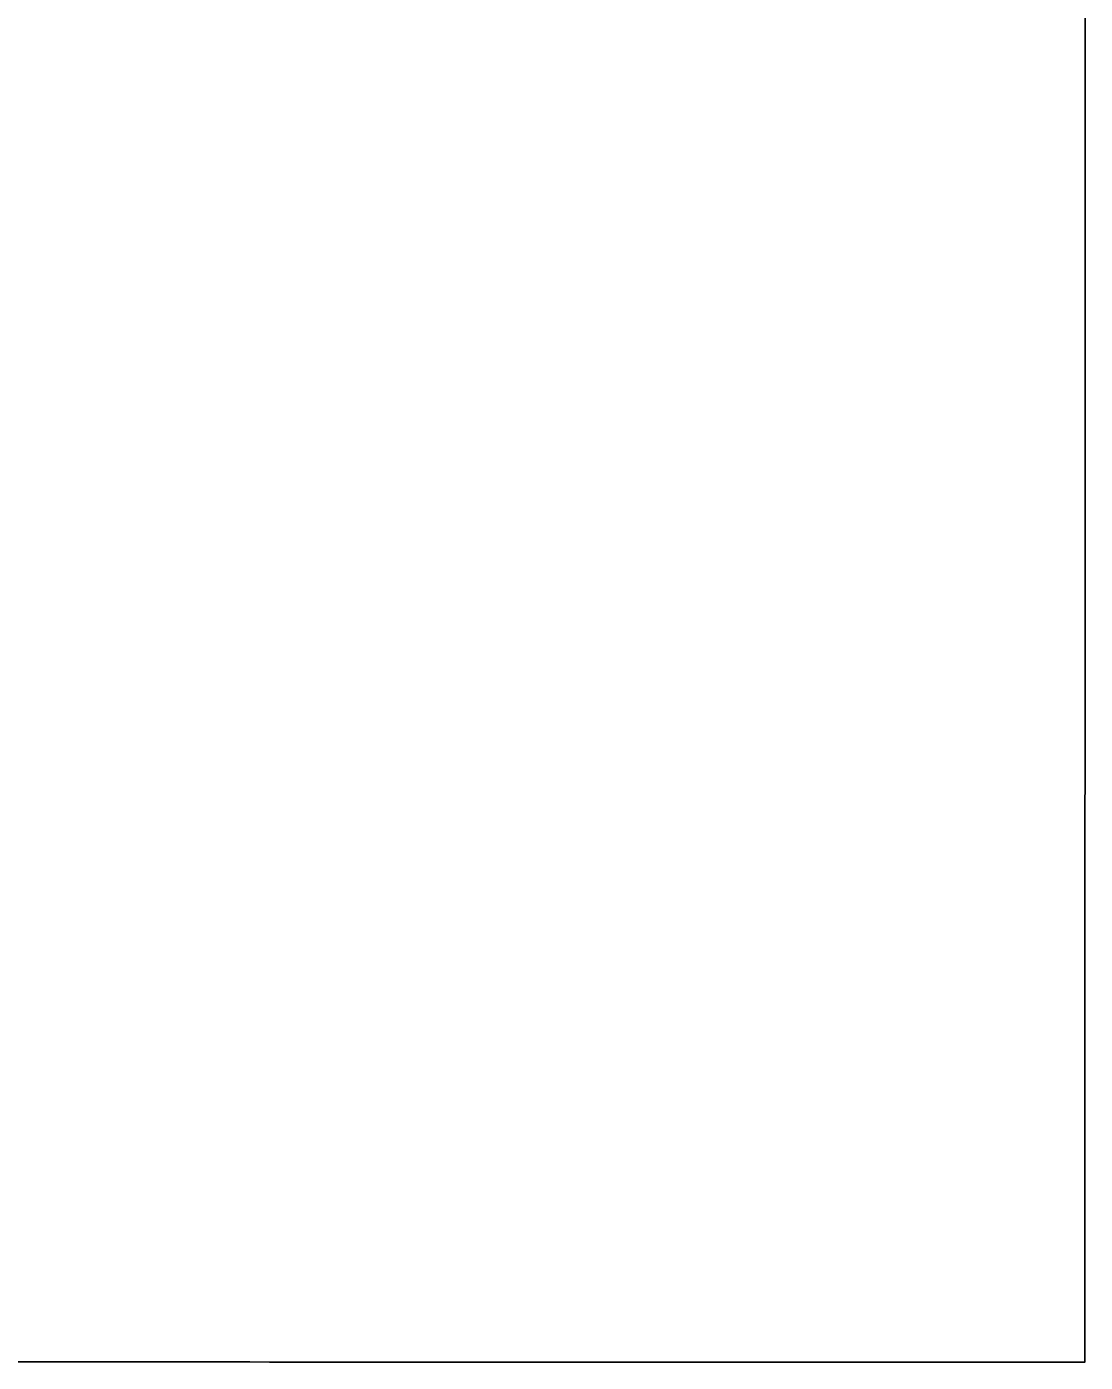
# Model space of a CAD drawing. Extents: x -7.3 to 34, y 0 to 22.
# Drawn here: x 2.47037 to 2.49124, y 0.71704 to 0.74337 of the extents above; entities that cross this region are included whole.
import ezdxf

# ---------------------------------------------------------------- set-up
doc = ezdxf.new("R2010")
doc.units = 0
doc.layers.add('SH_Text', color=7, linetype='Continuous')

msp = doc.modelspace()

# ---------------------------------------------------------------- linework, layer by layer
at = {"layer": 'SH_Text'}
for p, q in [((2.491235, 0.74358), (2.491235, 0.743141)), ((2.491235, 0.743141), (2.491235, 0.742705)), ((2.491235, 0.742705), (2.491235, 0.742271)), ((2.491235, 0.742271), (2.491235, 0.741839)), ((2.491235, 0.741839), (2.491234, 0.741409)), ((2.491234, 0.741409), (2.491234, 0.740982)), ((2.491234, 0.740982), (2.491234, 0.740558)), ((2.491234, 0.740558), (2.491234, 0.740135)), ((2.491234, 0.740135), (2.491234, 0.739715)), ((2.491234, 0.739715), (2.491234, 0.739298)), ((2.491234, 0.739298), (2.491233, 0.738883)), ((2.491233, 0.738883), (2.491233, 0.738471)), ((2.491233, 0.738471), (2.491233, 0.738062)), ((2.491233, 0.738062), (2.491233, 0.737655)), ((2.491233, 0.737655), (2.491233, 0.737251)), ((2.491233, 0.737251), (2.491233, 0.736849)), ((2.491233, 0.736849), (2.491233, 0.736451)), ((2.491233, 0.736451), (2.491232, 0.736055)), ((2.491232, 0.736055), (2.491232, 0.735662)), ((2.491232, 0.735662), (2.491232, 0.735272)), ((2.491232, 0.735272), (2.491232, 0.734885)), ((2.491232, 0.734885), (2.491232, 0.734501)), ((2.491232, 0.734501), (2.491232, 0.73412)), ((2.491232, 0.73412), (2.491232, 0.733931)), ((2.491232, 0.733931), (2.491232, 0.733743)), ((2.491232, 0.733743), (2.491231, 0.733555)), ((2.491231, 0.733555), (2.491231, 0.733368)), ((2.491231, 0.733368), (2.491231, 0.733182)), ((2.491231, 0.733182), (2.491231, 0.732996)), ((2.491231, 0.732996), (2.491231, 0.732812)), ((2.491231, 0.732812), (2.491231, 0.732628)), ((2.491231, 0.732628), (2.491231, 0.732445)), ((2.491231, 0.732445), (2.491231, 0.732263)), ((2.491231, 0.732263), (2.491231, 0.732081)), ((2.491231, 0.732081), (2.491231, 0.731901)), ((2.491231, 0.731901), (2.491231, 0.731721)), ((2.491231, 0.731721), (2.491231, 0.731542)), ((2.491231, 0.731542), (2.491231, 0.731364)), ((2.491231, 0.731364), (2.491231, 0.731187)), ((2.491231, 0.731011), (2.49123, 0.730835)), ((2.491231, 0.731187), (2.491231, 0.731011)), ((2.49123, 0.730835), (2.49123, 0.730661)), ((2.49123, 0.730661), (2.49123, 0.730487)), ((2.49123, 0.730487), (2.49123, 0.730314)), ((2.49123, 0.730314), (2.49123, 0.730142)), ((2.49123, 0.730142), (2.49123, 0.729971)), ((2.49123, 0.729971), (2.49123, 0.729801)), ((2.49123, 0.729801), (2.49123, 0.729631)), ((2.49123, 0.729631), (2.49123, 0.729463)), ((2.49123, 0.729463), (2.49123, 0.729295)), ((2.49123, 0.729295), (2.49123, 0.729129)), ((2.49123, 0.729129), (2.49123, 0.728963)), ((2.49123, 0.728963), (2.49123, 0.728798)), ((2.49123, 0.728798), (2.49123, 0.728634)), ((2.49123, 0.728634), (2.49123, 0.728471)), ((2.49123, 0.728471), (2.49123, 0.728309)), ((2.49123, 0.728309), (2.491229, 0.728148)), ((2.491229, 0.728148), (2.491229, 0.727988)), ((2.491229, 0.727988), (2.491229, 0.727829)), ((2.491229, 0.727829), (2.491229, 0.72767)), ((2.491229, 0.72767), (2.491229, 0.727513)), ((2.491229, 0.727513), (2.491229, 0.727357)), ((2.491229, 0.727357), (2.491229, 0.727201)), ((2.491229, 0.727201), (2.491229, 0.727047)), ((2.491229, 0.727047), (2.491229, 0.726893)), ((2.491229, 0.726893), (2.491229, 0.726741)), ((2.491229, 0.726741), (2.491229, 0.726589)), ((2.491229, 0.726589), (2.491229, 0.726439)), ((2.491229, 0.726439), (2.491229, 0.726289)), ((2.491229, 0.726289), (2.491229, 0.726141)), ((2.491229, 0.726141), (2.491229, 0.725993)), ((2.491229, 0.725993), (2.491229, 0.725847)), ((2.491229, 0.725847), (2.491229, 0.725702)), ((2.491229, 0.725702), (2.491229, 0.725557)), ((2.491229, 0.725557), (2.491228, 0.725414)), ((2.491228, 0.725414), (2.491228, 0.725271)), ((2.491228, 0.725271), (2.491228, 0.72513)), ((2.491228, 0.72513), (2.491228, 0.72499)), ((2.491228, 0.72499), (2.491228, 0.72485)), ((2.491228, 0.72485), (2.491228, 0.724712)), ((2.491228, 0.724712), (2.491228, 0.724575)), ((2.491228, 0.724575), (2.491228, 0.724439)), ((2.491228, 0.724439), (2.491228, 0.724304)), ((2.491228, 0.724304), (2.491228, 0.72417)), ((2.491228, 0.72417), (2.491228, 0.724037)), ((2.491228, 0.724037), (2.491228, 0.723905)), ((2.491228, 0.723905), (2.491228, 0.723774)), ((2.491228, 0.723774), (2.491228, 0.723645)), ((2.491228, 0.723645), (2.491228, 0.723516)), ((2.491228, 0.723516), (2.491228, 0.723389)), ((2.491228, 0.723389), (2.491228, 0.723262)), ((2.491228, 0.723262), (2.491228, 0.723137)), ((2.491228, 0.723137), (2.491228, 0.723013)), ((2.491228, 0.72289), (2.491227, 0.722768)), ((2.491228, 0.723013), (2.491228, 0.72289)), ((2.491227, 0.722768), (2.491227, 0.722647)), ((2.491227, 0.722647), (2.491227, 0.722528)), ((2.491227, 0.722528), (2.491227, 0.722409)), ((2.491227, 0.722409), (2.491227, 0.722292)), ((2.491227, 0.722292), (2.491227, 0.722176)), ((2.491227, 0.722176), (2.491227, 0.722061)), ((2.491227, 0.722061), (2.491227, 0.721947)), ((2.491227, 0.721947), (2.491227, 0.721834)), ((2.491227, 0.721834), (2.491227, 0.721723)), ((2.491227, 0.721723), (2.491227, 0.721612)), ((2.491227, 0.721612), (2.491227, 0.721503)), ((2.491227, 0.721503), (2.491227, 0.721395)), ((2.491227, 0.721395), (2.491227, 0.721289)), ((2.491227, 0.721289), (2.491227, 0.721183)), ((2.491227, 0.721183), (2.491227, 0.721079)), ((2.491227, 0.721079), (2.491227, 0.720975)), ((2.491227, 0.720975), (2.491227, 0.720873)), ((2.491227, 0.720873), (2.491227, 0.720773)), ((2.491227, 0.720773), (2.491227, 0.720673)), ((2.491227, 0.720673), (2.491227, 0.720575)), ((2.491227, 0.720575), (2.491227, 0.720478)), ((2.491227, 0.720478), (2.491227, 0.720382)), ((2.491227, 0.720382), (2.491227, 0.720287)), ((2.491227, 0.720287), (2.491227, 0.720194)), ((2.491227, 0.720194), (2.491227, 0.720102)), ((2.491227, 0.720102), (2.491226, 0.720011)), ((2.491226, 0.720011), (2.491226, 0.719921)), ((2.491226, 0.719921), (2.491226, 0.719833)), ((2.491226, 0.719833), (2.491226, 0.719746)), ((2.491226, 0.719746), (2.491226, 0.71966)), ((2.491226, 0.71966), (2.491226, 0.719576)), ((2.491226, 0.719576), (2.491226, 0.719492)), ((2.491226, 0.719492), (2.491226, 0.719411)), ((2.491226, 0.719411), (2.491226, 0.71933)), ((2.491226, 0.71933), (2.491226, 0.719251)), ((2.491226, 0.719251), (2.491226, 0.719173)), ((2.491226, 0.719173), (2.491226, 0.719096)), ((2.491226, 0.719096), (2.491226, 0.719021)), ((2.491226, 0.719021), (2.491226, 0.718946)), ((2.491226, 0.718946), (2.491226, 0.718874)), ((2.491226, 0.718874), (2.491226, 0.718802)), ((2.491226, 0.718802), (2.491226, 0.718732)), ((2.491226, 0.718732), (2.491226, 0.718663)), ((2.491226, 0.718663), (2.491226, 0.718596)), ((2.491226, 0.718596), (2.491226, 0.71853)), ((2.491226, 0.71853), (2.491226, 0.718465)), ((2.491226, 0.718465), (2.491226, 0.718402)), ((2.491226, 0.718402), (2.491226, 0.71834)), ((2.491226, 0.71834), (2.491226, 0.718279)), ((2.491226, 0.718279), (2.491226, 0.71822)), ((2.491226, 0.71822), (2.491226, 0.718162)), ((2.491226, 0.718162), (2.491226, 0.718106)), ((2.491226, 0.718106), (2.491226, 0.718051)), ((2.491226, 0.718051), (2.491226, 0.717997)), ((2.491226, 0.717997), (2.491226, 0.717945)), ((2.491226, 0.717945), (2.491226, 0.717894)), ((2.491226, 0.717894), (2.491226, 0.717845)), ((2.491226, 0.717845), (2.491226, 0.717797)), ((2.491226, 0.717797), (2.491226, 0.71775)), ((2.491226, 0.71775), (2.491226, 0.717705)), ((2.491226, 0.717705), (2.491226, 0.717661)), ((2.491226, 0.717661), (2.491226, 0.717619)), ((2.491226, 0.717619), (2.491226, 0.717578)), ((2.491226, 0.717578), (2.491226, 0.717539)), ((2.491226, 0.717539), (2.491226, 0.717501)), ((2.491226, 0.717395), (2.491225, 0.717363)), ((2.491225, 0.717363), (2.491225, 0.717333)), ((2.491225, 0.717333), (2.491225, 0.717304)), ((2.491225, 0.717304), (2.491225, 0.717276)), ((2.491225, 0.717276), (2.491225, 0.71725)), ((2.491226, 0.717501), (2.491226, 0.717464)), ((2.491226, 0.717464), (2.491226, 0.717429)), ((2.491226, 0.717429), (2.491226, 0.717395)), ((2.471218, 0.717045), (2.469629, 0.717046)), ((2.472011, 0.717045), (2.471218, 0.717045)), ((2.472802, 0.717044), (2.472011, 0.717045)), ((2.473197, 0.717044), (2.472802, 0.717044)), ((2.47359, 0.717044), (2.473197, 0.717044)), ((2.473983, 0.717044), (2.47359, 0.717044)), ((2.474374, 0.717044), (2.473983, 0.717044)), ((2.474764, 0.717044), (2.474374, 0.717044)), ((2.475153, 0.717043), (2.474764, 0.717044)), ((2.47554, 0.717043), (2.475153, 0.717043)), ((2.475925, 0.717043), (2.47554, 0.717043)), ((2.476308, 0.717043), (2.475925, 0.717043)), ((2.47669, 0.717043), (2.476308, 0.717043)), ((2.47707, 0.717043), (2.47669, 0.717043)), ((2.477447, 0.717043), (2.47707, 0.717043)), ((2.477822, 0.717042), (2.477447, 0.717043)), ((2.478194, 0.717042), (2.477822, 0.717042)), ((2.478564, 0.717042), (2.478194, 0.717042)), ((2.478932, 0.717042), (2.478564, 0.717042)), ((2.479296, 0.717042), (2.478932, 0.717042)), ((2.479658, 0.717042), (2.479296, 0.717042)), ((2.479837, 0.717042), (2.479658, 0.717042)), ((2.480016, 0.717042), (2.479837, 0.717042)), ((2.480194, 0.717042), (2.480016, 0.717042)), ((2.480371, 0.717042), (2.480194, 0.717042)), ((2.480547, 0.717041), (2.480371, 0.717042)), ((2.480723, 0.717041), (2.480547, 0.717041)), ((2.480898, 0.717041), (2.480723, 0.717041)), ((2.481071, 0.717041), (2.480898, 0.717041)), ((2.481244, 0.717041), (2.481071, 0.717041)), ((2.481416, 0.717041), (2.481244, 0.717041)), ((2.481587, 0.717041), (2.481416, 0.717041)), ((2.481757, 0.717041), (2.481587, 0.717041)), ((2.481926, 0.717041), (2.481757, 0.717041)), ((2.482094, 0.717041), (2.481926, 0.717041)), ((2.482261, 0.717041), (2.482094, 0.717041)), ((2.482427, 0.717041), (2.482261, 0.717041)), ((2.482592, 0.717041), (2.482427, 0.717041)), ((2.482756, 0.717041), (2.482592, 0.717041)), ((2.482919, 0.717041), (2.482756, 0.717041)), ((2.483081, 0.717041), (2.482919, 0.717041)), ((2.483242, 0.71704), (2.483081, 0.717041)), ((2.483401, 0.71704), (2.483242, 0.71704)), ((2.48356, 0.71704), (2.483401, 0.71704)), ((2.483717, 0.71704), (2.48356, 0.71704)), ((2.483874, 0.71704), (2.483717, 0.71704)), ((2.484029, 0.71704), (2.483874, 0.71704)), ((2.484182, 0.71704), (2.484029, 0.71704)), ((2.484335, 0.71704), (2.484182, 0.71704)), ((2.484487, 0.71704), (2.484335, 0.71704)), ((2.484637, 0.71704), (2.484487, 0.71704)), ((2.484786, 0.71704), (2.484637, 0.71704)), ((2.484933, 0.71704), (2.484786, 0.71704)), ((2.48508, 0.71704), (2.484933, 0.71704)), ((2.485225, 0.71704), (2.48508, 0.71704)), ((2.485369, 0.71704), (2.485225, 0.71704)), ((2.485511, 0.71704), (2.485369, 0.71704)), ((2.485652, 0.71704), (2.485511, 0.71704)), ((2.485792, 0.71704), (2.485652, 0.71704)), ((2.48593, 0.71704), (2.485792, 0.71704)), ((2.486067, 0.717039), (2.48593, 0.71704)), ((2.486203, 0.717039), (2.486067, 0.717039)), ((2.486337, 0.717039), (2.486203, 0.717039)), ((2.486469, 0.717039), (2.486337, 0.717039)), ((2.4866, 0.717039), (2.486469, 0.717039)), ((2.48673, 0.717039), (2.4866, 0.717039)), ((2.486858, 0.717039), (2.48673, 0.717039)), ((2.486985, 0.717039), (2.486858, 0.717039)), ((2.48711, 0.717039), (2.486985, 0.717039)), ((2.487234, 0.717039), (2.48711, 0.717039)), ((2.487356, 0.717039), (2.487234, 0.717039)), ((2.487477, 0.717039), (2.487356, 0.717039)), ((2.487595, 0.717039), (2.487477, 0.717039)), ((2.487713, 0.717039), (2.487595, 0.717039)), ((2.487828, 0.717039), (2.487713, 0.717039)), ((2.487942, 0.717039), (2.487828, 0.717039)), ((2.488055, 0.717039), (2.487942, 0.717039)), ((2.488166, 0.717039), (2.488055, 0.717039)), ((2.488275, 0.717039), (2.488166, 0.717039)), ((2.488382, 0.717039), (2.488275, 0.717039)), ((2.488488, 0.717039), (2.488382, 0.717039)), ((2.488591, 0.717039), (2.488488, 0.717039)), ((2.488694, 0.717038), (2.488591, 0.717039)), ((2.488794, 0.717038), (2.488694, 0.717038)), ((2.488893, 0.717038), (2.488794, 0.717038)), ((2.488989, 0.717038), (2.488893, 0.717038)), ((2.489084, 0.717038), (2.488989, 0.717038)), ((2.489177, 0.717038), (2.489084, 0.717038)), ((2.489269, 0.717038), (2.489177, 0.717038)), ((2.489358, 0.717038), (2.489269, 0.717038)), ((2.489446, 0.717038), (2.489358, 0.717038)), ((2.489531, 0.717038), (2.489446, 0.717038)), ((2.489615, 0.717038), (2.489531, 0.717038)), ((2.489697, 0.717038), (2.489615, 0.717038)), ((2.489777, 0.717038), (2.489697, 0.717038)), ((2.489855, 0.717038), (2.489777, 0.717038)), ((2.489931, 0.717038), (2.489855, 0.717038)), ((2.490005, 0.717038), (2.489931, 0.717038)), ((2.490077, 0.717038), (2.490005, 0.717038)), ((2.490147, 0.717038), (2.490077, 0.717038)), ((2.490215, 0.717038), (2.490147, 0.717038)), ((2.49028, 0.717038), (2.490215, 0.717038)), ((2.490344, 0.717038), (2.49028, 0.717038)), ((2.490406, 0.717038), (2.490344, 0.717038)), ((2.490466, 0.717038), (2.490406, 0.717038)), ((2.490523, 0.717038), (2.490466, 0.717038)), ((2.490578, 0.717038), (2.490523, 0.717038)), ((2.490632, 0.717038), (2.490578, 0.717038)), ((2.490683, 0.717038), (2.490632, 0.717038)), ((2.490731, 0.717038), (2.490683, 0.717038)), ((2.490778, 0.717038), (2.490731, 0.717038)), ((2.490822, 0.717038), (2.490778, 0.717038)), ((2.490865, 0.717038), (2.490822, 0.717038)), ((2.490905, 0.717038), (2.490865, 0.717038)), ((2.490942, 0.717038), (2.490905, 0.717038)), ((2.490978, 0.717038), (2.490942, 0.717038)), ((2.491011, 0.717038), (2.490978, 0.717038)), ((2.491042, 0.717038), (2.491011, 0.717038)), ((2.49107, 0.717038), (2.491042, 0.717038)), ((2.491096, 0.717038), (2.49107, 0.717038)), ((2.49112, 0.717038), (2.491096, 0.717038)), ((2.491141, 0.717038), (2.49112, 0.717038)), ((2.49116, 0.717038), (2.491141, 0.717038)), ((2.491177, 0.717038), (2.49116, 0.717038)), ((2.491191, 0.717038), (2.491177, 0.717038)), ((2.491203, 0.717038), (2.491191, 0.717038)), ((2.491212, 0.717038), (2.491203, 0.717038)), ((2.491219, 0.717038), (2.491212, 0.717038)), ((2.491223, 0.717038), (2.491219, 0.717038)), ((2.491225, 0.717038), (2.491223, 0.717038)), ((2.491225, 0.71725), (2.491225, 0.717225)), ((2.491225, 0.717225), (2.491225, 0.717202)), ((2.491225, 0.717202), (2.491225, 0.71718)), ((2.491225, 0.71718), (2.491225, 0.71716)), ((2.491225, 0.71716), (2.491225, 0.717141)), ((2.491225, 0.717141), (2.491225, 0.717124)), ((2.491225, 0.717124), (2.491225, 0.717109)), ((2.491225, 0.717109), (2.491225, 0.717095)), ((2.491225, 0.717095), (2.491225, 0.717082)), ((2.491225, 0.717082), (2.491225, 0.717071)), ((2.491225, 0.717071), (2.491225, 0.717062)), ((2.491225, 0.717062), (2.491225, 0.717054)), ((2.491225, 0.717054), (2.491225, 0.717047)), ((2.491225, 0.717047), (2.491225, 0.717043)), ((2.491225, 0.717043), (2.491225, 0.717039)), ((2.491225, 0.717039), (2.491225, 0.717038)), ((2.491225, 0.717038), (2.491225, 0.717038))]:
    msp.add_line(p, q, dxfattribs=at)
msp.add_lwpolyline([(2.491235, 0.74358), (2.491235, 0.743141), (2.491235, 0.742705), (2.491235, 0.742271), (2.491235, 0.741839), (2.491234, 0.741409), (2.491234, 0.740982), (2.491234, 0.740558), (2.491234, 0.740135), (2.491234, 0.739715), (2.491234, 0.739298), (2.491233, 0.738883), (2.491233, 0.738471), (2.491233, 0.738062), (2.491233, 0.737655), (2.491233, 0.737251), (2.491233, 0.736849), (2.491233, 0.736451), (2.491232, 0.736055), (2.491232, 0.735662), (2.491232, 0.735272), (2.491232, 0.734885), (2.491232, 0.734501), (2.491232, 0.73412), (2.491232, 0.733931), (2.491232, 0.733743), (2.491231, 0.733555), (2.491231, 0.733368), (2.491231, 0.733182), (2.491231, 0.732996), (2.491231, 0.732812), (2.491231, 0.732628), (2.491231, 0.732445), (2.491231, 0.732263), (2.491231, 0.732081), (2.491231, 0.731901), (2.491231, 0.731721), (2.491231, 0.731542), (2.491231, 0.731364), (2.491231, 0.731187), (2.491231, 0.731011), (2.49123, 0.730835), (2.49123, 0.730661), (2.49123, 0.730487), (2.49123, 0.730314), (2.49123, 0.730142), (2.49123, 0.729971), (2.49123, 0.729801), (2.49123, 0.729631), (2.49123, 0.729463), (2.49123, 0.729295), (2.49123, 0.729129), (2.49123, 0.728963), (2.49123, 0.728798), (2.49123, 0.728634), (2.49123, 0.728471), (2.49123, 0.728309), (2.491229, 0.728148), (2.491229, 0.727988), (2.491229, 0.727829), (2.491229, 0.72767), (2.491229, 0.727513), (2.491229, 0.727357), (2.491229, 0.727201), (2.491229, 0.727047), (2.491229, 0.726893), (2.491229, 0.726741), (2.491229, 0.726589), (2.491229, 0.726439), (2.491229, 0.726289), (2.491229, 0.726141), (2.491229, 0.725993), (2.491229, 0.725847), (2.491229, 0.725702), (2.491229, 0.725557), (2.491228, 0.725414), (2.491228, 0.725271), (2.491228, 0.72513), (2.491228, 0.72499), (2.491228, 0.72485), (2.491228, 0.724712), (2.491228, 0.724575), (2.491228, 0.724439), (2.491228, 0.724304), (2.491228, 0.72417), (2.491228, 0.724037), (2.491228, 0.723905), (2.491228, 0.723774), (2.491228, 0.723645), (2.491228, 0.723516), (2.491228, 0.723389), (2.491228, 0.723262), (2.491228, 0.723137), (2.491228, 0.723013), (2.491228, 0.72289), (2.491227, 0.722768), (2.491227, 0.722647), (2.491227, 0.722528), (2.491227, 0.722409), (2.491227, 0.722292), (2.491227, 0.722176), (2.491227, 0.722061), (2.491227, 0.721947), (2.491227, 0.721834), (2.491227, 0.721723), (2.491227, 0.721612), (2.491227, 0.721503), (2.491227, 0.721395), (2.491227, 0.721289), (2.491227, 0.721183), (2.491227, 0.721079), (2.491227, 0.720975), (2.491227, 0.720873), (2.491227, 0.720773), (2.491227, 0.720673), (2.491227, 0.720575), (2.491227, 0.720478), (2.491227, 0.720382), (2.491227, 0.720287), (2.491227, 0.720194), (2.491227, 0.720102), (2.491226, 0.720011), (2.491226, 0.719921), (2.491226, 0.719833), (2.491226, 0.719746), (2.491226, 0.71966), (2.491226, 0.719576), (2.491226, 0.719492), (2.491226, 0.719411), (2.491226, 0.71933), (2.491226, 0.719251), (2.491226, 0.719173), (2.491226, 0.719096), (2.491226, 0.719021), (2.491226, 0.718946), (2.491226, 0.718874), (2.491226, 0.718802), (2.491226, 0.718732), (2.491226, 0.718663), (2.491226, 0.718596), (2.491226, 0.71853), (2.491226, 0.718465), (2.491226, 0.718402), (2.491226, 0.71834), (2.491226, 0.718279), (2.491226, 0.71822), (2.491226, 0.718162), (2.491226, 0.718106), (2.491226, 0.718051), (2.491226, 0.717997), (2.491226, 0.717945), (2.491226, 0.717894), (2.491226, 0.717845), (2.491226, 0.717797), (2.491226, 0.71775), (2.491226, 0.717705), (2.491226, 0.717661), (2.491226, 0.717619), (2.491226, 0.717578), (2.491226, 0.717539), (2.491226, 0.717501), (2.491226, 0.717464), (2.491226, 0.717429), (2.491226, 0.717395), (2.491225, 0.717363), (2.491225, 0.717333), (2.491225, 0.717304), (2.491225, 0.717276), (2.491225, 0.71725), (2.491225, 0.717225), (2.491225, 0.717202), (2.491225, 0.71718), (2.491225, 0.71716), (2.491225, 0.717141), (2.491225, 0.717124), (2.491225, 0.717109), (2.491225, 0.717095), (2.491225, 0.717082), (2.491225, 0.717071), (2.491225, 0.717062), (2.491225, 0.717054), (2.491225, 0.717047), (2.491225, 0.717043), (2.491225, 0.717039), (2.491225, 0.717038), (2.491225, 0.717038), (2.491223, 0.717038), (2.491219, 0.717038), (2.491212, 0.717038), (2.491203, 0.717038), (2.491191, 0.717038), (2.491177, 0.717038), (2.49116, 0.717038), (2.491141, 0.717038), (2.49112, 0.717038), (2.491096, 0.717038), (2.49107, 0.717038), (2.491042, 0.717038), (2.491011, 0.717038), (2.490978, 0.717038), (2.490942, 0.717038), (2.490905, 0.717038), (2.490865, 0.717038), (2.490822, 0.717038), (2.490778, 0.717038), (2.490731, 0.717038), (2.490683, 0.717038), (2.490632, 0.717038), (2.490578, 0.717038), (2.490523, 0.717038), (2.490466, 0.717038), (2.490406, 0.717038), (2.490344, 0.717038), (2.49028, 0.717038), (2.490215, 0.717038), (2.490147, 0.717038), (2.490077, 0.717038), (2.490005, 0.717038), (2.489931, 0.717038), (2.489855, 0.717038), (2.489777, 0.717038), (2.489697, 0.717038), (2.489615, 0.717038), (2.489531, 0.717038), (2.489446, 0.717038), (2.489358, 0.717038), (2.489269, 0.717038), (2.489177, 0.717038), (2.489084, 0.717038), (2.488989, 0.717038), (2.488893, 0.717038), (2.488794, 0.717038), (2.488694, 0.717038), (2.488591, 0.717039), (2.488488, 0.717039), (2.488382, 0.717039), (2.488275, 0.717039), (2.488166, 0.717039), (2.488055, 0.717039), (2.487942, 0.717039), (2.487828, 0.717039), (2.487713, 0.717039), (2.487595, 0.717039), (2.487477, 0.717039), (2.487356, 0.717039), (2.487234, 0.717039), (2.48711, 0.717039), (2.486985, 0.717039), (2.486858, 0.717039), (2.48673, 0.717039), (2.4866, 0.717039), (2.486469, 0.717039), (2.486337, 0.717039), (2.486203, 0.717039), (2.486067, 0.717039), (2.48593, 0.71704), (2.485792, 0.71704), (2.485652, 0.71704), (2.485511, 0.71704), (2.485369, 0.71704), (2.485225, 0.71704), (2.48508, 0.71704), (2.484933, 0.71704), (2.484786, 0.71704), (2.484637, 0.71704), (2.484487, 0.71704), (2.484335, 0.71704), (2.484182, 0.71704), (2.484029, 0.71704), (2.483874, 0.71704), (2.483717, 0.71704), (2.48356, 0.71704), (2.483401, 0.71704), (2.483242, 0.71704), (2.483081, 0.717041), (2.482919, 0.717041), (2.482756, 0.717041), (2.482592, 0.717041), (2.482427, 0.717041), (2.482261, 0.717041), (2.482094, 0.717041), (2.481926, 0.717041), (2.481757, 0.717041), (2.481587, 0.717041), (2.481416, 0.717041), (2.481244, 0.717041), (2.481071, 0.717041), (2.480898, 0.717041), (2.480723, 0.717041), (2.480547, 0.717041), (2.480371, 0.717042), (2.480194, 0.717042), (2.480016, 0.717042), (2.479837, 0.717042), (2.479658, 0.717042), (2.479296, 0.717042), (2.478932, 0.717042), (2.478564, 0.717042), (2.478194, 0.717042), (2.477822, 0.717042), (2.477447, 0.717043), (2.47707, 0.717043), (2.47669, 0.717043), (2.476308, 0.717043), (2.475925, 0.717043), (2.47554, 0.717043), (2.475153, 0.717043), (2.474764, 0.717044), (2.474374, 0.717044), (2.473983, 0.717044), (2.47359, 0.717044), (2.473197, 0.717044), (2.472802, 0.717044), (2.472011, 0.717045), (2.471218, 0.717045), (2.469629, 0.717046)], dxfattribs=at)

doc.saveas('drawing.dxf')
